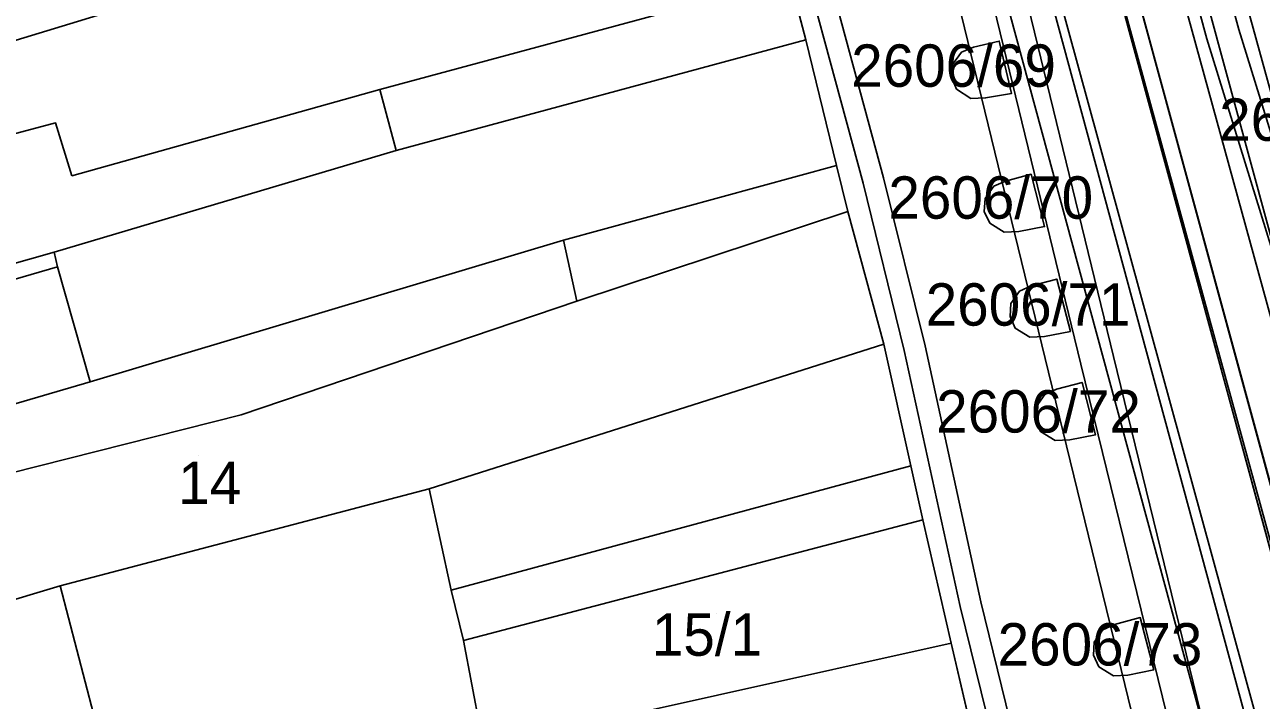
# Model space of a CAD drawing. Extents: x -263423 to -261326, y -1240067 to -1237864.
# Drawn here: x -262983 to -262924.6, y -1239094.9 to -1239063 of the extents above; entities that cross this region are included whole.
import ezdxf

# ---------------------------------------------------------------- set-up
doc = ezdxf.new("R2010")
doc.units = 0
for name, color, linetype in [('body_kn', 7, 'Continuous'), ('kladpar_druhypozemkov', 7, 'Continuous'), ('kladpar_hranice', 7, 'Continuous'), ('kladpar_parcelnecisla', 7, 'Continuous'), ('kladpar_plochy', 7, 'Continuous'), ('tarchy_linie', 7, 'Continuous'), ('zappar_hrandruhpozemk', 7, 'Continuous')]:
    doc.layers.add(name, color=color, linetype=linetype)

msp = doc.modelspace()

# ---------------------------------------------------------------- linework, layer by layer
at = {"layer": 'body_kn'}
for p, q in [((-262946.09, -1239063.74), (-262946.09, -1239063.74)), ((-262936.96, -1239063.8), (-262936.96, -1239063.8)), ((-262927.16, -1239063.69), (-262927.16, -1239063.69)), ((-262925.65, -1239063.25), (-262925.65, -1239063.25)), ((-262938.74, -1239064.33), (-262938.74, -1239064.33)), ((-262938.18, -1239064.09), (-262938.18, -1239064.09)), ((-262939.16, -1239064.91), (-262939.16, -1239064.91)), ((-262939.21, -1239065.51), (-262939.21, -1239065.51)), ((-262966.2, -1239066.09), (-262966.2, -1239066.09)), ((-262966.2, -1239066.09), (-262966.2, -1239066.09)), ((-262938.97, -1239066.07), (-262938.97, -1239066.07)), ((-262938.3, -1239066.52), (-262938.3, -1239066.52)), ((-262937.6, -1239066.49), (-262937.6, -1239066.49)), ((-262936.38, -1239066.28), (-262936.38, -1239066.28)), ((-262936.38, -1239066.28), (-262936.38, -1239066.28)), ((-262981.52, -1239067.67), (-262981.52, -1239067.67)), ((-262965.43, -1239068.97), (-262965.43, -1239068.97)), ((-262965.43, -1239068.97), (-262965.43, -1239068.97)), ((-262980.75, -1239070.16), (-262980.75, -1239070.16)), ((-262944.64, -1239069.68), (-262944.64, -1239069.68)), ((-262944.64, -1239069.68), (-262944.64, -1239069.68)), ((-262935.45, -1239070.09), (-262935.45, -1239070.09)), ((-262943.39, -1239070.51), (-262943.39, -1239070.51)), ((-262942.43, -1239070.26), (-262942.43, -1239070.26)), ((-262937.21, -1239070.65), (-262937.21, -1239070.65)), ((-262936.67, -1239070.41), (-262936.67, -1239070.41)), ((-262937.63, -1239071.24), (-262937.63, -1239071.24)), ((-262944.11, -1239071.85), (-262944.11, -1239071.85)), ((-262944.11, -1239071.85), (-262944.11, -1239071.85)), ((-262937.67, -1239071.85), (-262937.67, -1239071.85)), ((-262937.41, -1239072.4), (-262937.41, -1239072.4)), ((-262934.82, -1239072.56), (-262934.82, -1239072.56)), ((-262934.82, -1239072.56), (-262934.82, -1239072.56)), ((-262936.73, -1239072.83), (-262936.73, -1239072.83)), ((-262936.04, -1239072.8), (-262936.04, -1239072.8)), ((-262957.53, -1239073.21), (-262957.53, -1239073.21)), ((-262981.59, -1239073.77), (-262981.59, -1239073.77)), ((-262981.42, -1239074.47), (-262981.42, -1239074.47)), ((-262935.45, -1239075.36), (-262935.45, -1239075.36)), ((-262934.24, -1239075.04), (-262934.24, -1239075.04)), ((-262956.9, -1239076.08), (-262956.9, -1239076.08)), ((-262936, -1239075.61), (-262936, -1239075.61)), ((-262936.41, -1239076.2), (-262936.41, -1239076.2)), ((-262936.45, -1239076.81), (-262936.45, -1239076.81)), ((-262936.2, -1239077.36), (-262936.2, -1239077.36)), ((-262935.51, -1239077.79), (-262935.51, -1239077.79)), ((-262934.82, -1239077.75), (-262934.82, -1239077.75)), ((-262933.6, -1239077.51), (-262933.6, -1239077.51)), ((-262933.6, -1239077.51), (-262933.6, -1239077.51)), ((-262942.41, -1239078.11), (-262942.41, -1239078.11)), ((-262941.44, -1239078.42), (-262941.44, -1239078.42)), ((-262940.46, -1239078.2), (-262940.46, -1239078.2)), ((-262931.57, -1239078.69), (-262931.57, -1239078.69)), ((-262934.63, -1239079.43), (-262934.63, -1239079.43)), ((-262933.1, -1239079.06), (-262933.1, -1239079.06)), ((-262979.89, -1239079.9), (-262979.89, -1239079.9)), ((-262933.05, -1239079.92), (-262933.05, -1239079.92)), ((-262934.81, -1239080.49), (-262934.81, -1239080.49)), ((-262934.26, -1239080.24), (-262934.26, -1239080.24)), ((-262935.22, -1239081.08), (-262935.22, -1239081.08)), ((-262972.75, -1239081.46), (-262972.75, -1239081.46)), ((-262935.26, -1239081.69), (-262935.26, -1239081.69)), ((-262935.01, -1239082.24), (-262935.01, -1239082.24)), ((-262932.41, -1239082.39), (-262932.41, -1239082.39)), ((-262932.41, -1239082.39), (-262932.41, -1239082.39)), ((-262934.32, -1239082.67), (-262934.32, -1239082.67)), ((-262933.63, -1239082.63), (-262933.63, -1239082.63)), ((-262941.14, -1239083.86), (-262941.14, -1239083.86)), ((-262963.88, -1239084.95), (-262963.88, -1239084.95)), ((-262940.56, -1239086.41), (-262940.56, -1239086.41)), ((-262940.56, -1239086.41), (-262940.56, -1239086.41)), ((-262981.3, -1239089.53), (-262981.3, -1239089.53)), ((-262962.84, -1239089.74), (-262962.84, -1239089.74)), ((-262962.84, -1239089.74), (-262962.84, -1239089.74)), ((-262938.8, -1239090.51), (-262938.8, -1239090.51)), ((-262937.82, -1239090.28), (-262937.82, -1239090.28)), ((-262930.3, -1239091.03), (-262930.3, -1239091.03)), ((-262932.06, -1239091.6), (-262932.06, -1239091.6)), ((-262931.51, -1239091.35), (-262931.51, -1239091.35)), ((-262962.26, -1239092.11), (-262962.26, -1239092.11)), ((-262962.26, -1239092.11), (-262962.26, -1239092.11)), ((-262939.23, -1239092.23), (-262939.23, -1239092.23)), ((-262932.47, -1239092.19), (-262932.47, -1239092.19)), ((-262932.51, -1239092.8), (-262932.51, -1239092.8)), ((-262932.26, -1239093.35), (-262932.26, -1239093.35)), ((-262929.66, -1239093.5), (-262929.66, -1239093.5)), ((-262929.66, -1239093.5), (-262929.66, -1239093.5)), ((-262931.57, -1239093.78), (-262931.57, -1239093.78)), ((-262930.88, -1239093.74), (-262930.88, -1239093.74))]:
    msp.add_line(p, q, dxfattribs=at)
at = {"layer": 'kladpar_druhypozemkov'}
for p, q in [((-262938.18, -1239064.89), (-262938.18, -1239064.89)), ((-262936.24, -1239071.4), (-262936.24, -1239071.4)), ((-262935.42, -1239076.42), (-262935.42, -1239076.42)), ((-262934, -1239081.29), (-262934, -1239081.29)), ((-262974.75, -1239083.36), (-262974.75, -1239083.36)), ((-262950.33, -1239090.85), (-262950.33, -1239090.85)), ((-262931.3, -1239092.52), (-262931.3, -1239092.52))]:
    msp.add_line(p, q, dxfattribs=at)
at = {"layer": 'kladpar_hranice'}
for points in [[(-262937.95, -1239097.72), (-262939.23, -1239092.23), (-262940.56, -1239086.41), (-262941.14, -1239083.86), (-262942.41, -1239078.11), (-262944.11, -1239071.85), (-262944.64, -1239069.68), (-262946.09, -1239063.74), (-262946.85, -1239060.86), (-262949.89, -1239048.78), (-262951.87, -1239040.73), (-262951.79, -1239039.91), (-262951.6, -1239034.07), (-262951.49, -1239032.35), (-262950.7, -1239030.97), (-262953.31, -1239019.67)], [(-262963.67, -1239043.4), (-262951.87, -1239040.73), (-262949.89, -1239048.78), (-262969.68, -1239054.45), (-262968.91, -1239056.82), (-262968.2, -1239059.19), (-262974.65, -1239061.08), (-262989.6, -1239065.65), (-262990.56, -1239065.95), (-262991.54, -1239061.54), (-262991.77, -1239060.58), (-262993.76, -1239052.79), (-262988.58, -1239050.87), (-262976.56, -1239047.06), (-262974.46, -1239046.34), (-262972.92, -1239045.8), (-262963.67, -1239043.4)], [(-262916.91, -1239114.53), (-262935.33, -1239046.71), (-262935.43, -1239046.63), (-262935.55, -1239046.43), (-262935.58, -1239046.27), (-262935.55, -1239046.08), (-262935.45, -1239045.9), (-262935.32, -1239045.79), (-262935.15, -1239045.71), (-262934.94, -1239045.69), (-262934.73, -1239045.75), (-262934.57, -1239045.86), (-262934.46, -1239046.02), (-262934.42, -1239046.21), (-262934.44, -1239046.39), (-262934.53, -1239046.57)], [(-262916.13, -1239114.22), (-262934.53, -1239046.57), (-262934.44, -1239046.39), (-262934.42, -1239046.21), (-262934.46, -1239046.02), (-262934.57, -1239045.86), (-262934.73, -1239045.75), (-262934.94, -1239045.69), (-262935.15, -1239045.71), (-262935.32, -1239045.79), (-262935.45, -1239045.9), (-262935.55, -1239046.08), (-262935.58, -1239046.27), (-262935.55, -1239046.43), (-262935.43, -1239046.63), (-262935.33, -1239046.71), (-262916.91, -1239114.53)], [(-262934.53, -1239046.57), (-262916.13, -1239114.22)], [(-262949.89, -1239048.78), (-262946.85, -1239060.86), (-262946.09, -1239063.74), (-262965.43, -1239068.97), (-262981.59, -1239073.77), (-262987.21, -1239075.36), (-262988.61, -1239069.55), (-262989.6, -1239065.65), (-262974.65, -1239061.08), (-262968.2, -1239059.19), (-262968.91, -1239056.82), (-262969.68, -1239054.45), (-262949.89, -1239048.78)], [(-262965.43, -1239068.97), (-262946.09, -1239063.74), (-262944.64, -1239069.68), (-262944.11, -1239071.85), (-262942.41, -1239078.11), (-262963.88, -1239084.95), (-262981.3, -1239089.53), (-263003.37, -1239096.16), (-263005.17, -1239089.65), (-263007.52, -1239081.08), (-263001.01, -1239079.57), (-262996.47, -1239078.14), (-262991.43, -1239076.67), (-262987.21, -1239075.36), (-262981.59, -1239073.77), (-262965.43, -1239068.97)], [(-262936.38, -1239066.28), (-262937.6, -1239066.49), (-262938.3, -1239066.52), (-262938.97, -1239066.07), (-262939.21, -1239065.51), (-262939.16, -1239064.91), (-262938.74, -1239064.33), (-262938.18, -1239064.09), (-262936.96, -1239063.8), (-262936.38, -1239066.28)], [(-262937.6, -1239066.49), (-262936.38, -1239066.28), (-262936.96, -1239063.8), (-262938.18, -1239064.09), (-262938.74, -1239064.33), (-262939.16, -1239064.91), (-262939.21, -1239065.51), (-262938.97, -1239066.07), (-262938.3, -1239066.52), (-262937.6, -1239066.49)], [(-262934.82, -1239072.56), (-262936.04, -1239072.8), (-262936.73, -1239072.83), (-262937.41, -1239072.4), (-262937.67, -1239071.85), (-262937.63, -1239071.24), (-262937.21, -1239070.65), (-262936.67, -1239070.41), (-262935.45, -1239070.09), (-262934.82, -1239072.56)], [(-262936.04, -1239072.8), (-262934.82, -1239072.56), (-262935.45, -1239070.09), (-262936.67, -1239070.41), (-262937.21, -1239070.65), (-262937.63, -1239071.24), (-262937.67, -1239071.85), (-262937.41, -1239072.4), (-262936.73, -1239072.83), (-262936.04, -1239072.8)], [(-262933.6, -1239077.51), (-262934.82, -1239077.75), (-262935.51, -1239077.79), (-262936.2, -1239077.36), (-262936.45, -1239076.81), (-262936.41, -1239076.2), (-262936, -1239075.61), (-262935.45, -1239075.36), (-262934.24, -1239075.04), (-262933.6, -1239077.51)], [(-262934.82, -1239077.75), (-262933.6, -1239077.51), (-262934.24, -1239075.04), (-262935.45, -1239075.36), (-262936, -1239075.61), (-262936.41, -1239076.2), (-262936.45, -1239076.81), (-262936.2, -1239077.36), (-262935.51, -1239077.79), (-262934.82, -1239077.75)], [(-262979.72, -1239095.58), (-262981.3, -1239089.53), (-262963.88, -1239084.95), (-262942.41, -1239078.11), (-262941.14, -1239083.86), (-262940.56, -1239086.41), (-262939.23, -1239092.23), (-262961.29, -1239097.15), (-262977.82, -1239102.47), (-262979.72, -1239095.58)], [(-262932.41, -1239082.39), (-262933.63, -1239082.63), (-262934.32, -1239082.67), (-262935.01, -1239082.24), (-262935.26, -1239081.69), (-262935.22, -1239081.08), (-262934.81, -1239080.49), (-262934.26, -1239080.24), (-262933.05, -1239079.92), (-262932.41, -1239082.39)], [(-262933.63, -1239082.63), (-262932.41, -1239082.39), (-262933.05, -1239079.92), (-262934.26, -1239080.24), (-262934.81, -1239080.49), (-262935.22, -1239081.08), (-262935.26, -1239081.69), (-262935.01, -1239082.24), (-262934.32, -1239082.67), (-262933.63, -1239082.63)], [(-263007.46, -1239097.39), (-263003.37, -1239096.16), (-262981.3, -1239089.53), (-262979.72, -1239095.58), (-263006.12, -1239102.49), (-263007.46, -1239097.39)], [(-262929.66, -1239093.5), (-262930.88, -1239093.74), (-262931.57, -1239093.78), (-262932.26, -1239093.35), (-262932.51, -1239092.8), (-262932.47, -1239092.19), (-262932.06, -1239091.6), (-262931.51, -1239091.35), (-262930.3, -1239091.03), (-262929.66, -1239093.5)], [(-262930.88, -1239093.74), (-262929.66, -1239093.5), (-262930.3, -1239091.03), (-262931.51, -1239091.35), (-262932.06, -1239091.6), (-262932.47, -1239092.19), (-262932.51, -1239092.8), (-262932.26, -1239093.35), (-262931.57, -1239093.78), (-262930.88, -1239093.74)], [(-262959.58, -1239105.64), (-262959.9, -1239102.9), (-262959.97, -1239102.34), (-262968.47, -1239104.39), (-262970.42, -1239104.86), (-262978.53, -1239107.3), (-262979.6, -1239103.34), (-262979.84, -1239103.4), (-262979.94, -1239103.02), (-262979.13, -1239102.81), (-262977.82, -1239102.47), (-262961.29, -1239097.15), (-262939.23, -1239092.23), (-262937.95, -1239097.72), (-262937.25, -1239100.4), (-262958.49, -1239105.77), (-262959.46, -1239106.02), (-262959.58, -1239105.64)]]:
    msp.add_lwpolyline(points, dxfattribs=at)
at = {"layer": 'kladpar_plochy'}
for p, q in [((-262935.33, -1239046.71), (-262916.91, -1239114.53)), ((-262916.13, -1239114.22), (-262934.53, -1239046.57)), ((-262946.09, -1239063.74), (-262946.85, -1239060.86)), ((-262944.64, -1239069.68), (-262946.09, -1239063.74)), ((-262936.96, -1239063.8), (-262938.18, -1239064.09)), ((-262936.38, -1239066.28), (-262936.96, -1239063.8)), ((-262938.74, -1239064.33), (-262939.16, -1239064.91)), ((-262938.18, -1239064.09), (-262938.74, -1239064.33)), ((-262939.16, -1239064.91), (-262939.21, -1239065.51)), ((-262939.21, -1239065.51), (-262938.97, -1239066.07)), ((-262938.97, -1239066.07), (-262938.3, -1239066.52)), ((-262938.3, -1239066.52), (-262937.6, -1239066.49)), ((-262937.6, -1239066.49), (-262936.38, -1239066.28)), ((-262944.11, -1239071.85), (-262944.64, -1239069.68)), ((-262935.45, -1239070.09), (-262936.67, -1239070.41)), ((-262934.82, -1239072.56), (-262935.45, -1239070.09)), ((-262937.21, -1239070.65), (-262937.63, -1239071.24)), ((-262936.67, -1239070.41), (-262937.21, -1239070.65)), ((-262937.63, -1239071.24), (-262937.67, -1239071.85)), ((-262942.41, -1239078.11), (-262944.11, -1239071.85)), ((-262937.67, -1239071.85), (-262937.41, -1239072.4)), ((-262937.41, -1239072.4), (-262936.73, -1239072.83)), ((-262936.04, -1239072.8), (-262934.82, -1239072.56)), ((-262936.73, -1239072.83), (-262936.04, -1239072.8)), ((-262935.45, -1239075.36), (-262936, -1239075.61)), ((-262934.24, -1239075.04), (-262935.45, -1239075.36)), ((-262933.6, -1239077.51), (-262934.24, -1239075.04)), ((-262936, -1239075.61), (-262936.41, -1239076.2)), ((-262936.41, -1239076.2), (-262936.45, -1239076.81)), ((-262936.45, -1239076.81), (-262936.2, -1239077.36)), ((-262936.2, -1239077.36), (-262935.51, -1239077.79)), ((-262935.51, -1239077.79), (-262934.82, -1239077.75)), ((-262934.82, -1239077.75), (-262933.6, -1239077.51)), ((-262941.14, -1239083.86), (-262942.41, -1239078.11)), ((-262933.05, -1239079.92), (-262934.26, -1239080.24)), ((-262932.41, -1239082.39), (-262933.05, -1239079.92)), ((-262934.81, -1239080.49), (-262935.22, -1239081.08)), ((-262934.26, -1239080.24), (-262934.81, -1239080.49)), ((-262935.22, -1239081.08), (-262935.26, -1239081.69)), ((-262935.26, -1239081.69), (-262935.01, -1239082.24)), ((-262935.01, -1239082.24), (-262934.32, -1239082.67)), ((-262933.63, -1239082.63), (-262932.41, -1239082.39)), ((-262934.32, -1239082.67), (-262933.63, -1239082.63)), ((-262940.56, -1239086.41), (-262941.14, -1239083.86)), ((-262939.23, -1239092.23), (-262940.56, -1239086.41)), ((-262930.3, -1239091.03), (-262931.51, -1239091.35)), ((-262929.66, -1239093.5), (-262930.3, -1239091.03)), ((-262932.06, -1239091.6), (-262932.47, -1239092.19)), ((-262931.51, -1239091.35), (-262932.06, -1239091.6)), ((-262937.95, -1239097.72), (-262939.23, -1239092.23)), ((-262932.47, -1239092.19), (-262932.51, -1239092.8)), ((-262932.51, -1239092.8), (-262932.26, -1239093.35)), ((-262932.26, -1239093.35), (-262931.57, -1239093.78)), ((-262930.88, -1239093.74), (-262929.66, -1239093.5)), ((-262931.57, -1239093.78), (-262930.88, -1239093.74))]:
    msp.add_line(p, q, dxfattribs=at)
for points in [[(-262963.67, -1239043.4), (-262951.87, -1239040.73), (-262949.89, -1239048.78), (-262969.68, -1239054.45), (-262968.91, -1239056.82), (-262968.2, -1239059.19), (-262974.65, -1239061.08), (-262989.6, -1239065.65), (-262990.56, -1239065.95), (-262991.54, -1239061.54), (-262991.77, -1239060.58), (-262993.76, -1239052.79), (-262988.58, -1239050.87), (-262976.56, -1239047.06), (-262974.46, -1239046.34), (-262972.92, -1239045.8)], [(-262949.89, -1239048.78), (-262946.85, -1239060.86), (-262946.09, -1239063.74), (-262965.43, -1239068.97), (-262981.59, -1239073.77), (-262987.21, -1239075.36), (-262988.61, -1239069.55), (-262989.6, -1239065.65), (-262974.65, -1239061.08), (-262968.2, -1239059.19), (-262968.91, -1239056.82), (-262969.68, -1239054.45)], [(-262965.43, -1239068.97), (-262946.09, -1239063.74), (-262944.64, -1239069.68), (-262944.11, -1239071.85), (-262942.41, -1239078.11), (-262963.88, -1239084.95), (-262981.3, -1239089.53), (-263003.37, -1239096.16), (-263005.17, -1239089.65), (-263007.52, -1239081.08), (-263001.01, -1239079.57), (-262996.47, -1239078.14), (-262991.43, -1239076.67), (-262987.21, -1239075.36), (-262981.59, -1239073.77)], [(-262936.38, -1239066.28), (-262937.6, -1239066.49), (-262938.3, -1239066.52), (-262938.97, -1239066.07), (-262939.21, -1239065.51), (-262939.16, -1239064.91), (-262938.74, -1239064.33), (-262938.18, -1239064.09), (-262936.96, -1239063.8)], [(-262934.82, -1239072.56), (-262936.04, -1239072.8), (-262936.73, -1239072.83), (-262937.41, -1239072.4), (-262937.67, -1239071.85), (-262937.63, -1239071.24), (-262937.21, -1239070.65), (-262936.67, -1239070.41), (-262935.45, -1239070.09)], [(-262933.6, -1239077.51), (-262934.82, -1239077.75), (-262935.51, -1239077.79), (-262936.2, -1239077.36), (-262936.45, -1239076.81), (-262936.41, -1239076.2), (-262936, -1239075.61), (-262935.45, -1239075.36), (-262934.24, -1239075.04)], [(-262979.72, -1239095.58), (-262981.3, -1239089.53), (-262963.88, -1239084.95), (-262942.41, -1239078.11), (-262941.14, -1239083.86), (-262940.56, -1239086.41), (-262939.23, -1239092.23), (-262961.29, -1239097.15), (-262977.82, -1239102.47)], [(-262932.41, -1239082.39), (-262933.63, -1239082.63), (-262934.32, -1239082.67), (-262935.01, -1239082.24), (-262935.26, -1239081.69), (-262935.22, -1239081.08), (-262934.81, -1239080.49), (-262934.26, -1239080.24), (-262933.05, -1239079.92)], [(-263007.46, -1239097.39), (-263003.37, -1239096.16), (-262981.3, -1239089.53), (-262979.72, -1239095.58), (-263006.12, -1239102.49)], [(-262929.66, -1239093.5), (-262930.88, -1239093.74), (-262931.57, -1239093.78), (-262932.26, -1239093.35), (-262932.51, -1239092.8), (-262932.47, -1239092.19), (-262932.06, -1239091.6), (-262931.51, -1239091.35), (-262930.3, -1239091.03)], [(-262959.58, -1239105.64), (-262959.9, -1239102.9), (-262959.97, -1239102.34), (-262968.47, -1239104.39), (-262970.42, -1239104.86), (-262978.53, -1239107.3), (-262979.6, -1239103.34), (-262979.84, -1239103.4), (-262979.94, -1239103.02), (-262979.13, -1239102.81), (-262977.82, -1239102.47), (-262961.29, -1239097.15), (-262939.23, -1239092.23), (-262937.95, -1239097.72), (-262937.25, -1239100.4), (-262958.49, -1239105.77), (-262959.46, -1239106.02)]]:
    msp.add_lwpolyline(points, close=True, dxfattribs=at)
msp.add_lwpolyline([(-262916.91, -1239114.53), (-262935.33, -1239046.71), (-262935.43, -1239046.63), (-262935.55, -1239046.43), (-262935.58, -1239046.27), (-262935.55, -1239046.08), (-262935.45, -1239045.9), (-262935.32, -1239045.79), (-262935.15, -1239045.71), (-262934.94, -1239045.69), (-262934.73, -1239045.75), (-262934.57, -1239045.86), (-262934.46, -1239046.02), (-262934.42, -1239046.21), (-262934.44, -1239046.39), (-262934.53, -1239046.57), (-262916.13, -1239114.22)], dxfattribs=at)
at = {"layer": 'tarchy_linie'}
for points in [[(-262996.34, -1238842.42), (-262984.87, -1238874.65), (-262972.69, -1238908.83), (-262968.13, -1238920.79), (-262961.74, -1238939.28), (-262954.28, -1238962.39), (-262951.04, -1238972.62), (-262947.97, -1238981.02), (-262943.55, -1238993.29), (-262938.16, -1239019.82), (-262932.69, -1239037.28), (-262925.65, -1239063.25), (-262919.47, -1239083.19), (-262910.4, -1239113.29)], [(-263002.97, -1238844.59), (-262980.25, -1238906.63), (-262945.58, -1239009.09), (-262938.29, -1239035.86), (-262916.38, -1239115.82), (-262894.12, -1239198.57), (-262876.1, -1239267.26), (-262891.06, -1239270.91), (-262884.2, -1239310.37), (-262877, -1239350.49), (-262869.73, -1239390.34), (-262861.27, -1239427.46), (-262857.92, -1239442.13), (-262856.51, -1239448.31), (-262843.28, -1239506.14), (-262818.17, -1239595.69)], [(-262928.64, -1239097.29), (-262933.1, -1239079.06), (-262939.56, -1239052.54), (-262939.73, -1239049.29), (-262941.83, -1239041.04), (-262944.42, -1239032.57), (-262951.36, -1239009.28), (-262954.64, -1238997.9), (-262956.75, -1238991.78), (-262959.75, -1238983.7), (-262963.79, -1238972.54), (-262983.33, -1238915.48), (-263007.14, -1238845.95)], [(-262919.13, -1239116.56), (-262940.99, -1239036.6), (-262948.26, -1239009.91), (-262982.9, -1238907.53)], [(-262981.84, -1238914.98), (-262962.3, -1238972.02), (-262958.27, -1238983.16), (-262955.27, -1238991.25), (-262953.14, -1238997.42), (-262949.85, -1239008.84), (-262942.91, -1239032.11), (-262940.31, -1239040.62), (-262938.17, -1239049.05), (-262937.99, -1239052.31), (-262931.57, -1239078.69), (-262927.11, -1239096.92)], [(-262930.17, -1239097.66), (-262934.63, -1239079.43), (-262941.13, -1239052.77), (-262941.29, -1239049.53), (-262943.35, -1239041.46), (-262945.41, -1239034.73), (-262945.48, -1239034.49), (-262945.94, -1239033.01), (-262952.87, -1239009.72), (-262956.14, -1238998.38), (-262958.23, -1238992.31), (-262961.23, -1238984.24), (-262965.28, -1238973.06), (-262984.82, -1238916)], [(-262933.31, -1239017.82), (-262926.53, -1239040.83), (-262925.98, -1239042.69), (-262930.2, -1239044.17), (-262931.82, -1239044.74), (-262934.73, -1239045.75), (-262934.94, -1239045.69), (-262935.15, -1239045.71), (-262935.32, -1239045.79), (-262935.45, -1239045.9), (-262935.55, -1239046.08), (-262935.84, -1239046.15), (-262938.52, -1239047.03), (-262940.49, -1239047.68), (-262941.24, -1239047.93), (-262947.44, -1239051.69), (-262942.43, -1239070.26), (-262940.46, -1239078.2), (-262937.82, -1239090.28), (-262934.11, -1239105.44)], [(-262939.39, -1239021.15), (-262934.2, -1239037.72), (-262927.16, -1239063.69), (-262920.98, -1239083.65), (-262911.91, -1239113.75), (-262904.59, -1239137.31), (-262894.43, -1239170.66), (-262879.54, -1239218.96), (-262874.31, -1239236.62), (-262867.48, -1239260.06), (-262865.11, -1239267.42), (-262873.73, -1239264.88), (-262891.31, -1239197.83), (-262913.63, -1239115.08), (-262935.59, -1239035.12), (-262939.39, -1239021.15)], [(-262935.08, -1239105.67), (-262938.8, -1239090.51), (-262941.44, -1239078.42), (-262943.39, -1239070.51), (-262948.61, -1239051.23), (-262941.66, -1239047.01), (-262940.75, -1239046.71), (-262938.79, -1239046.06), (-262936.16, -1239045.2), (-262932.09, -1239043.77), (-262930.47, -1239043.2), (-262927.21, -1239042.06)], [(-262937.95, -1239097.72), (-262939.23, -1239092.23), (-262940.56, -1239086.41), (-262941.14, -1239083.86), (-262942.41, -1239078.11), (-262944.11, -1239071.85), (-262944.64, -1239069.68), (-262946.09, -1239063.74), (-262946.85, -1239060.86)]]:
    msp.add_lwpolyline(points, dxfattribs=at)
at = {"layer": 'zappar_hrandruhpozemk'}
for p, q in [((-262946.85, -1239060.86), (-262966.2, -1239066.09)), ((-262966.2, -1239066.09), (-262980.75, -1239070.16)), ((-262965.43, -1239068.97), (-262966.2, -1239066.09)), ((-262944.64, -1239069.68), (-262957.53, -1239073.21)), ((-262944.11, -1239071.85), (-262956.9, -1239076.08)), ((-262981.42, -1239074.47), (-262981.59, -1239073.77)), ((-262981.42, -1239074.47), (-262996.3, -1239078.78)), ((-262979.89, -1239079.9), (-262981.42, -1239074.47)), ((-262972.75, -1239081.46), (-262956.9, -1239076.08)), ((-262994.7, -1239084.22), (-262979.89, -1239079.9)), ((-262962.84, -1239089.74), (-262941.14, -1239083.86)), ((-262940.56, -1239086.41), (-262962.26, -1239092.11)), ((-262961.29, -1239097.15), (-262962.26, -1239092.11))]:
    msp.add_line(p, q, dxfattribs=at)
for points in [[(-262937.97, -1239016.31), (-262934.66, -1239027.99), (-262902.52, -1239144.64), (-262891.29, -1239186.07), (-262888.2, -1239197.19), (-262878.19, -1239233.56), (-262876.42, -1239236.1)], [(-262936.28, -1239028.36), (-262904.5, -1239145.15), (-262893.25, -1239186.79)], [(-262945.17, -1239030.42), (-262913.41, -1239147.43), (-262901.75, -1239190.68)], [(-262943.09, -1239030.18), (-262911.48, -1239146.86), (-262899.73, -1239190.15)], [(-262980.75, -1239070.16), (-262981.52, -1239067.67), (-262988.61, -1239069.55)], [(-262979.89, -1239079.9), (-262957.53, -1239073.21), (-262956.9, -1239076.08)], [(-263001.01, -1239079.57), (-263000.83, -1239080.21), (-262999.3, -1239085.65), (-262998.72, -1239088.01), (-262972.75, -1239081.46)], [(-262962.26, -1239092.11), (-262962.84, -1239089.74), (-262963.88, -1239084.95)]]:
    msp.add_lwpolyline(points, dxfattribs=at)

# ---------------------------------------------------------------- texts
at = {"layer": 'kladpar_parcelnecisla'}
for s, p in [('2606/69', (-262943.949, -1239065.96)), ('2606/43', (-262926.571, -1239068.51)), ('2606/70', (-262942.193, -1239072.19)), ('2606/71', (-262940.432, -1239077.24)), ('2606/72', (-262939.938, -1239082.29)), ('14', (-262975.729, -1239085.66)), ('15/1', (-262953.364, -1239092.83)), ('2606/73', (-262937.034, -1239093.29))]:
    msp.add_text(s, height=2, dxfattribs=at).set_placement(p)

doc.saveas('drawing.dxf')
